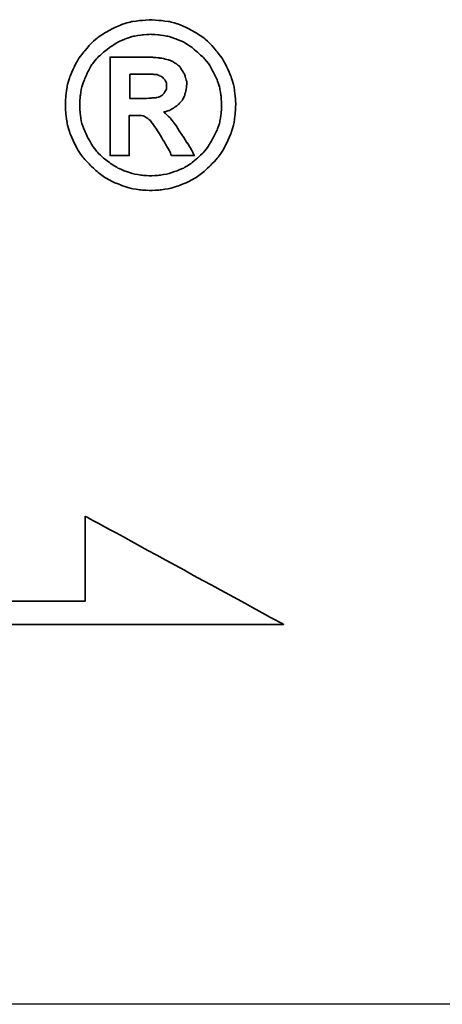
# Model space of a CAD drawing. Header units: millimetres. Extents: x -212 to 3135, y -1694 to 860.
# Tile 369 of 565: x 1112.12 to 1115.78, y -1387.62 to -1379.08. Entities that reach past the tile are written whole.
import ezdxf

# ---------------------------------------------------------------- set-up
doc = ezdxf.new("R2010")
doc.units = ezdxf.units.MM
doc.layers.add('2', color=7, linetype='CONTINUOUS', true_color=0xffffff)
doc.layers.add('DIM', color=4, linetype='CONTINUOUS')
doc.layers.add('layer 1', color=7, linetype='CONTINUOUS')

# ---------------------------------------------------------------- blocks, each defined once
blk = doc.blocks.new('TBI MOTION logo(完整正式版)')
at = {"layer": 'layer 1', "color": 22, "lineweight": 35}
for points, knots in [([(81.20634, 4.98624), (81.20634, 4.98624), (81.18649, 5.32862), (81.18649, 5.32862), (81.18649, 5.32862), (81.18649, 5.32862), (81.13886, 5.66206), (81.13886, 5.66206), (81.13886, 5.66206), (81.13886, 5.66206), (81.04359, 5.97764), (81.04359, 5.97764), (81.04359, 5.97764), (81.04359, 5.97764), (80.91061, 6.29124), (80.91061, 6.29124), (80.91061, 6.29124), (80.91061, 6.29124), (80.75778, 6.58697), (80.75778, 6.58697), (80.75778, 6.58697), (80.75778, 6.58697), (80.5593, 6.85294), (80.5593, 6.85294), (80.5593, 6.85294), (80.5593, 6.85294), (80.33105, 7.1189), (80.33105, 7.1189), (80.33105, 7.1189), (80.33105, 7.1189), (80.09287, 7.33921), (80.09287, 7.33921), (80.09287, 7.33921), (80.09287, 7.33921), (79.815, 7.51982), (79.815, 7.51982), (79.815, 7.51982), (79.815, 7.51982), (79.51133, 7.69051), (79.51133, 7.69051), (79.51133, 7.69051), (79.51133, 7.69051), (79.19773, 7.8235), (79.19773, 7.8235), (79.19773, 7.8235), (79.19773, 7.8235), (78.88215, 7.91877), (78.88215, 7.91877), (78.88215, 7.91877), (78.88215, 7.91877), (78.54871, 7.95846), (78.54871, 7.95846), (78.54871, 7.95846), (78.54871, 7.95846), (78.21526, 7.98625), (78.21526, 7.98625), (78.21526, 7.98625), (78.21526, 7.98625), (77.87388, 7.95846), (77.87388, 7.95846), (77.87388, 7.95846), (77.87388, 7.95846), (77.54044, 7.91877), (77.54044, 7.91877), (77.54044, 7.91877), (77.54044, 7.91877), (77.22485, 7.8235), (77.22485, 7.8235), (77.22485, 7.8235), (77.22485, 7.8235), (76.91027, 7.69051), (76.91027, 7.69051), (76.91027, 7.69051), (76.91027, 7.69051), (76.6056, 7.51982), (76.6056, 7.51982), (76.6056, 7.51982), (76.6056, 7.51982), (76.32972, 7.33921), (76.32972, 7.33921), (76.32972, 7.33921), (76.32972, 7.33921), (76.09154, 7.1189), (76.09154, 7.1189), (76.09154, 7.1189), (76.09154, 7.1189), (75.86329, 6.85294), (75.86329, 6.85294), (75.86329, 6.85294), (75.86329, 6.85294), (75.66382, 6.58697), (75.66382, 6.58697), (75.66382, 6.58697), (75.66382, 6.58697), (75.51099, 6.29124), (75.51099, 6.29124), (75.51099, 6.29124), (75.51099, 6.29124), (75.37702, 5.97764), (75.37702, 5.97764), (75.37702, 5.97764), (75.37702, 5.97764), (75.28175, 5.66206), (75.28175, 5.66206), (75.28175, 5.66206), (75.28175, 5.66206), (75.23411, 5.32862), (75.23411, 5.32862), (75.23411, 5.32862), (75.23411, 5.32862), (75.21625, 4.98624), (75.21625, 4.98624), (75.21625, 4.98624), (75.21625, 4.98624), (75.23411, 4.6528), (75.23411, 4.6528), (75.23411, 4.6528), (75.23411, 4.6528), (75.28175, 4.32035), (75.28175, 4.32035), (75.28175, 4.32035), (75.28175, 4.32035), (75.37702, 3.99583), (75.37702, 3.99583), (75.37702, 3.99583), (75.37702, 3.99583), (75.51099, 3.68224), (75.51099, 3.68224), (75.51099, 3.68224), (75.51099, 3.68224), (75.66382, 3.38749), (75.66382, 3.38749), (75.66382, 3.38749), (75.66382, 3.38749), (75.86329, 3.10963), (75.86329, 3.10963), (75.86329, 3.10963), (75.86329, 3.10963), (76.09154, 2.87145), (76.09154, 2.87145), (76.09154, 2.87145), (76.09154, 2.87145), (76.32972, 2.6432), (76.32972, 2.6432), (76.32972, 2.6432), (76.32972, 2.6432), (76.6056, 2.43381), (76.6056, 2.43381), (76.6056, 2.43381), (76.6056, 2.43381), (76.91027, 2.27205), (76.91027, 2.27205), (76.91027, 2.27205), (76.91027, 2.27205), (77.22485, 2.13906), (77.22485, 2.13906), (77.22485, 2.13906), (77.22485, 2.13906), (77.54044, 2.0438), (77.54044, 2.0438), (77.54044, 2.0438), (77.54044, 2.0438), (77.87388, 1.99616), (77.87388, 1.99616), (77.87388, 1.99616), (77.87388, 1.99616), (78.21526, 1.97631), (78.21526, 1.97631), (78.21526, 1.97631), (78.21526, 1.97631), (78.54871, 1.99616), (78.54871, 1.99616), (78.54871, 1.99616), (78.54871, 1.99616), (78.88215, 2.0438), (78.88215, 2.0438), (78.88215, 2.0438), (78.88215, 2.0438), (79.19773, 2.13906), (79.19773, 2.13906), (79.19773, 2.13906), (79.19773, 2.13906), (79.51133, 2.27205), (79.51133, 2.27205), (79.51133, 2.27205), (79.51133, 2.27205), (79.815, 2.43381), (79.815, 2.43381), (79.815, 2.43381), (79.815, 2.43381), (80.09287, 2.6432), (80.09287, 2.6432), (80.09287, 2.6432), (80.09287, 2.6432), (80.33105, 2.87145), (80.33105, 2.87145), (80.33105, 2.87145), (80.33105, 2.87145), (80.5593, 3.10963), (80.5593, 3.10963), (80.5593, 3.10963), (80.5593, 3.10963), (80.75778, 3.38749), (80.75778, 3.38749), (80.75778, 3.38749), (80.75778, 3.38749), (80.91061, 3.68224), (80.91061, 3.68224), (80.91061, 3.68224), (80.91061, 3.68224), (81.04359, 3.99583), (81.04359, 3.99583), (81.04359, 3.99583), (81.04359, 3.99583), (81.13886, 4.32035), (81.13886, 4.32035), (81.13886, 4.32035), (81.13886, 4.32035), (81.18649, 4.6528), (81.18649, 4.6528), (81.18649, 4.6528), (81.18649, 4.6528), (81.20634, 4.98624), (81.20634, 4.98624)], [0, 0, 0, 0, 0.01785714, 0.01785714, 0.01785714, 0.01785715, 0.03571429, 0.03571429, 0.03571429, 0.0357143, 0.05357143, 0.05357143, 0.05357143, 0.05357144, 0.07142857, 0.07142857, 0.07142857, 0.07142858, 0.08928571, 0.08928571, 0.08928571, 0.08928572, 0.10714286, 0.10714286, 0.10714286, 0.10714287, 0.125, 0.125, 0.125, 0.12500001, 0.14285714, 0.14285714, 0.14285714, 0.14285715, 0.16071429, 0.16071429, 0.16071429, 0.1607143, 0.17857143, 0.17857143, 0.17857143, 0.17857144, 0.19642857, 0.19642857, 0.19642857, 0.19642858, 0.21428571, 0.21428571, 0.21428571, 0.21428572, 0.23214286, 0.23214286, 0.23214286, 0.23214287, 0.25, 0.25, 0.25, 0.25000001, 0.26785714, 0.26785714, 0.26785714, 0.26785715, 0.28571429, 0.28571429, 0.28571429, 0.2857143, 0.30357143, 0.30357143, 0.30357143, 0.30357144, 0.32142857, 0.32142857, 0.32142857, 0.32142858, 0.33928571, 0.33928571, 0.33928571, 0.33928572, 0.35714286, 0.35714286, 0.35714286, 0.35714287, 0.375, 0.375, 0.375, 0.37500001, 0.39285714, 0.39285714, 0.39285714, 0.39285715, 0.41071429, 0.41071429, 0.41071429, 0.4107143, 0.42857143, 0.42857143, 0.42857143, 0.42857144, 0.44642857, 0.44642857, 0.44642857, 0.44642858, 0.46428571, 0.46428571, 0.46428571, 0.46428572, 0.48214286, 0.48214286, 0.48214286, 0.48214287, 0.5, 0.5, 0.5, 0.50000001, 0.51785714, 0.51785714, 0.51785714, 0.51785715, 0.53571429, 0.53571429, 0.53571429, 0.5357143, 0.55357143, 0.55357143, 0.55357143, 0.55357144, 0.57142857, 0.57142857, 0.57142857, 0.57142858, 0.58928571, 0.58928571, 0.58928571, 0.58928572, 0.60714286, 0.60714286, 0.60714286, 0.60714287, 0.625, 0.625, 0.625, 0.62500001, 0.64285714, 0.64285714, 0.64285714, 0.64285715, 0.66071429, 0.66071429, 0.66071429, 0.6607143, 0.67857143, 0.67857143, 0.67857143, 0.67857144, 0.69642857, 0.69642857, 0.69642857, 0.69642858, 0.71428571, 0.71428571, 0.71428571, 0.71428572, 0.73214286, 0.73214286, 0.73214286, 0.73214287, 0.75, 0.75, 0.75, 0.75000001, 0.76785714, 0.76785714, 0.76785714, 0.76785715, 0.78571429, 0.78571429, 0.78571429, 0.7857143, 0.80357143, 0.80357143, 0.80357143, 0.80357144, 0.82142857, 0.82142857, 0.82142857, 0.82142858, 0.83928571, 0.83928571, 0.83928571, 0.83928572, 0.85714286, 0.85714286, 0.85714286, 0.85714287, 0.875, 0.875, 0.875, 0.87500001, 0.89285714, 0.89285714, 0.89285714, 0.89285715, 0.91071429, 0.91071429, 0.91071429, 0.9107143, 0.92857143, 0.92857143, 0.92857143, 0.92857144, 0.94642857, 0.94642857, 0.94642857, 0.94642858, 0.96428571, 0.96428571, 0.96428571, 0.96428572, 0.98214286, 0.98214286, 0.98214286, 0.98214287, 1, 1, 1, 1]), ([(80.71014, 4.98624), (80.71014, 4.98624), (80.69129, 5.29091), (80.69129, 5.29091), (80.69129, 5.29091), (80.69129, 5.29091), (80.64464, 5.57672), (80.64464, 5.57672), (80.64464, 5.57672), (80.64464, 5.57672), (80.54937, 5.87245), (80.54937, 5.87245), (80.54937, 5.87245), (80.54937, 5.87245), (80.41639, 6.14833), (80.41639, 6.14833), (80.41639, 6.14833), (80.41639, 6.14833), (80.27349, 6.41429), (80.27349, 6.41429), (80.27349, 6.41429), (80.27349, 6.41429), (80.08295, 6.64255), (80.08295, 6.64255), (80.08295, 6.64255), (80.08295, 6.64255), (79.86264, 6.84301), (79.86264, 6.84301), (79.86264, 6.84301), (79.86264, 6.84301), (79.63439, 7.03355), (79.63439, 7.03355), (79.63439, 7.03355), (79.63439, 7.03355), (79.37835, 7.1963), (79.37835, 7.1963), (79.37835, 7.1963), (79.37835, 7.1963), (79.10246, 7.30944), (79.10246, 7.30944), (79.10246, 7.30944), (79.10246, 7.30944), (78.81665, 7.40471), (78.81665, 7.40471), (78.81665, 7.40471), (78.81665, 7.40471), (78.511, 7.45234), (78.511, 7.45234), (78.511, 7.45234), (78.511, 7.45234), (78.21526, 7.47219), (78.21526, 7.47219), (78.21526, 7.47219), (78.21526, 7.47219), (77.9106, 7.45234), (77.9106, 7.45234), (77.9106, 7.45234), (77.9106, 7.45234), (77.61685, 7.40471), (77.61685, 7.40471), (77.61685, 7.40471), (77.61685, 7.40471), (77.32012, 7.30944), (77.32012, 7.30944), (77.32012, 7.30944), (77.32012, 7.30944), (77.06309, 7.1963), (77.06309, 7.1963), (77.06309, 7.1963), (77.06309, 7.1963), (76.80606, 7.03355), (76.80606, 7.03355), (76.80606, 7.03355), (76.80606, 7.03355), (76.55797, 6.84301), (76.55797, 6.84301), (76.55797, 6.84301), (76.55797, 6.84301), (76.34063, 6.64255), (76.34063, 6.64255), (76.34063, 6.64255), (76.34063, 6.64255), (76.1491, 6.41429), (76.1491, 6.41429), (76.1491, 6.41429), (76.1491, 6.41429), (76.0062, 6.14833), (76.0062, 6.14833), (76.0062, 6.14833), (76.0062, 6.14833), (75.88314, 5.87245), (75.88314, 5.87245), (75.88314, 5.87245), (75.88314, 5.87245), (75.77794, 5.57672), (75.77794, 5.57672), (75.77794, 5.57672), (75.77794, 5.57672), (75.73924, 5.29091), (75.73924, 5.29091), (75.73924, 5.29091), (75.73924, 5.29091), (75.72039, 4.98624), (75.72039, 4.98624), (75.72039, 4.98624), (75.72039, 4.98624), (75.73924, 4.67165), (75.73924, 4.67165), (75.73924, 4.67165), (75.73924, 4.67165), (75.77794, 4.37791), (75.77794, 4.37791), (75.77794, 4.37791), (75.77794, 4.37791), (75.88314, 4.10102), (75.88314, 4.10102), (75.88314, 4.10102), (75.88314, 4.10102), (76.0062, 3.83407), (76.0062, 3.83407), (76.0062, 3.83407), (76.0062, 3.83407), (76.15902, 3.56811), (76.15902, 3.56811), (76.15902, 3.56811), (76.15902, 3.56811), (76.34063, 3.32001), (76.34063, 3.32001), (76.34063, 3.32001), (76.34063, 3.32001), (76.55797, 3.11955), (76.55797, 3.11955), (76.55797, 3.11955), (76.55797, 3.11955), (76.80606, 2.92901), (76.80606, 2.92901), (76.80606, 2.92901), (76.80606, 2.92901), (77.06309, 2.76725), (77.06309, 2.76725), (77.06309, 2.76725), (77.06309, 2.76725), (77.32012, 2.65412), (77.32012, 2.65412), (77.32012, 2.65412), (77.32012, 2.65412), (77.61685, 2.55786), (77.61685, 2.55786), (77.61685, 2.55786), (77.61685, 2.55786), (77.9106, 2.51022), (77.9106, 2.51022), (77.9106, 2.51022), (77.9106, 2.51022), (78.21526, 2.49137), (78.21526, 2.49137), (78.21526, 2.49137), (78.21526, 2.49137), (78.511, 2.51022), (78.511, 2.51022), (78.511, 2.51022), (78.511, 2.51022), (78.81665, 2.55786), (78.81665, 2.55786), (78.81665, 2.55786), (78.81665, 2.55786), (79.10246, 2.65412), (79.10246, 2.65412), (79.10246, 2.65412), (79.10246, 2.65412), (79.37835, 2.76725), (79.37835, 2.76725), (79.37835, 2.76725), (79.37835, 2.76725), (79.63439, 2.92901), (79.63439, 2.92901), (79.63439, 2.92901), (79.63439, 2.92901), (79.86264, 3.11955), (79.86264, 3.11955), (79.86264, 3.11955), (79.86264, 3.11955), (80.08295, 3.32001), (80.08295, 3.32001), (80.08295, 3.32001), (80.08295, 3.32001), (80.26356, 3.56811), (80.26356, 3.56811), (80.26356, 3.56811), (80.26356, 3.56811), (80.41639, 3.83407), (80.41639, 3.83407), (80.41639, 3.83407), (80.41639, 3.83407), (80.54937, 4.10102), (80.54937, 4.10102), (80.54937, 4.10102), (80.54937, 4.10102), (80.64464, 4.37791), (80.64464, 4.37791), (80.64464, 4.37791), (80.64464, 4.37791), (80.69129, 4.67165), (80.69129, 4.67165), (80.69129, 4.67165), (80.69129, 4.67165), (80.71014, 4.98624), (80.71014, 4.98624)], [0, 0, 0, 0, 0.01923077, 0.01923077, 0.01923077, 0.01923078, 0.03846154, 0.03846154, 0.03846154, 0.03846155, 0.05769231, 0.05769231, 0.05769231, 0.05769232, 0.07692308, 0.07692308, 0.07692308, 0.07692309, 0.09615385, 0.09615385, 0.09615385, 0.09615386, 0.11538462, 0.11538462, 0.11538462, 0.11538463, 0.13461538, 0.13461538, 0.13461538, 0.13461539, 0.15384615, 0.15384615, 0.15384615, 0.15384616, 0.17307692, 0.17307692, 0.17307692, 0.17307693, 0.19230769, 0.19230769, 0.19230769, 0.1923077, 0.21153846, 0.21153846, 0.21153846, 0.21153847, 0.23076923, 0.23076923, 0.23076923, 0.23076924, 0.25, 0.25, 0.25, 0.25000001, 0.26923077, 0.26923077, 0.26923077, 0.26923078, 0.28846154, 0.28846154, 0.28846154, 0.28846155, 0.30769231, 0.30769231, 0.30769231, 0.30769232, 0.32692308, 0.32692308, 0.32692308, 0.32692309, 0.34615385, 0.34615385, 0.34615385, 0.34615386, 0.36538462, 0.36538462, 0.36538462, 0.36538463, 0.38461538, 0.38461538, 0.38461538, 0.38461539, 0.40384615, 0.40384615, 0.40384615, 0.40384616, 0.42307692, 0.42307692, 0.42307692, 0.42307693, 0.44230769, 0.44230769, 0.44230769, 0.4423077, 0.46153846, 0.46153846, 0.46153846, 0.46153847, 0.48076923, 0.48076923, 0.48076923, 0.48076924, 0.5, 0.5, 0.5, 0.50000001, 0.51923077, 0.51923077, 0.51923077, 0.51923078, 0.53846154, 0.53846154, 0.53846154, 0.53846155, 0.55769231, 0.55769231, 0.55769231, 0.55769232, 0.57692308, 0.57692308, 0.57692308, 0.57692309, 0.59615385, 0.59615385, 0.59615385, 0.59615386, 0.61538462, 0.61538462, 0.61538462, 0.61538463, 0.63461538, 0.63461538, 0.63461538, 0.63461539, 0.65384615, 0.65384615, 0.65384615, 0.65384616, 0.67307692, 0.67307692, 0.67307692, 0.67307693, 0.69230769, 0.69230769, 0.69230769, 0.6923077, 0.71153846, 0.71153846, 0.71153846, 0.71153847, 0.73076923, 0.73076923, 0.73076923, 0.73076924, 0.75, 0.75, 0.75, 0.75000001, 0.76923077, 0.76923077, 0.76923077, 0.76923078, 0.78846154, 0.78846154, 0.78846154, 0.78846155, 0.80769231, 0.80769231, 0.80769231, 0.80769232, 0.82692308, 0.82692308, 0.82692308, 0.82692309, 0.84615385, 0.84615385, 0.84615385, 0.84615386, 0.86538462, 0.86538462, 0.86538462, 0.86538463, 0.88461538, 0.88461538, 0.88461538, 0.88461539, 0.90384615, 0.90384615, 0.90384615, 0.90384616, 0.92307692, 0.92307692, 0.92307692, 0.92307693, 0.94230769, 0.94230769, 0.94230769, 0.9423077, 0.96153846, 0.96153846, 0.96153846, 0.96153847, 0.98076923, 0.98076923, 0.98076923, 0.98076924, 1, 1, 1, 1]), ([(76.78721, 3.2823), (76.78721, 3.2823), (76.78721, 3.32001), (76.78721, 3.32001), (76.78721, 3.32001), (76.78721, 3.32001), (76.78721, 3.42422), (76.78721, 3.42422), (76.78721, 3.42422), (76.78721, 3.42422), (76.78721, 3.59689), (76.78721, 3.59689), (76.78721, 3.59689), (76.78721, 3.59689), (76.78721, 3.80529), (76.78721, 3.80529), (76.78721, 3.80529), (76.78721, 3.80529), (76.78721, 4.0524), (76.78721, 4.0524), (76.78721, 4.0524), (76.78721, 4.0524), (76.78721, 4.32035), (76.78721, 4.32035), (76.78721, 4.32035), (76.78721, 4.32035), (76.78721, 4.92868), (76.78721, 4.92868), (76.78721, 4.92868), (76.78721, 4.92868), (76.78721, 5.53801), (76.78721, 5.53801), (76.78721, 5.53801), (76.78721, 5.53801), (76.78721, 5.82482), (76.78721, 5.82482), (76.78721, 5.82482), (76.78721, 5.82482), (76.78721, 6.07291), (76.78721, 6.07291), (76.78721, 6.07291), (76.78721, 6.07291), (76.78721, 6.30017), (76.78721, 6.30017), (76.78721, 6.30017), (76.78721, 6.30017), (76.78721, 6.45399), (76.78721, 6.45399), (76.78721, 6.45399), (76.78721, 6.45399), (76.78721, 6.5572), (76.78721, 6.5572), (76.78721, 6.5572), (76.78721, 6.5572), (76.78721, 6.59689), (76.78721, 6.59689), (76.78721, 6.59689), (76.78721, 6.59689), (76.78721, 6.67232), (76.78721, 6.67232), (76.78721, 6.67232), (76.78721, 6.67232), (76.8537, 6.67232), (76.8537, 6.67232), (76.8537, 6.67232), (76.8537, 6.67232), (76.87355, 6.67232), (76.87355, 6.67232), (76.87355, 6.67232), (76.87355, 6.67232), (76.91027, 6.67232), (76.91027, 6.67232), (76.91027, 6.67232), (76.91027, 6.67232), (77.04424, 6.67232), (77.04424, 6.67232), (77.04424, 6.67232), (77.04424, 6.67232), (77.22485, 6.67232), (77.22485, 6.67232), (77.22485, 6.67232), (77.22485, 6.67232), (77.43524, 6.67232), (77.43524, 6.67232), (77.43524, 6.67232), (77.43524, 6.67232), (77.65357, 6.67232), (77.65357, 6.67232), (77.65357, 6.67232), (77.65357, 6.67232), (77.82625, 6.67232), (77.82625, 6.67232), (77.82625, 6.67232), (77.82625, 6.67232), (77.94037, 6.67232), (77.94037, 6.67232), (77.94037, 6.67232), (77.94037, 6.67232), (77.97709, 6.67232), (77.97709, 6.67232), (77.97709, 6.67232), (77.97709, 6.67232), (77.99694, 6.67232), (77.99694, 6.67232), (77.99694, 6.67232), (77.99694, 6.67232), (78.00686, 6.67232), (78.00686, 6.67232), (78.00686, 6.67232), (78.00686, 6.67232), (78.28275, 6.6624), (78.28275, 6.6624), (78.28275, 6.6624), (78.28275, 6.6624), (78.50107, 6.64255), (78.50107, 6.64255), (78.50107, 6.64255), (78.50107, 6.64255), (78.511, 6.64255), (78.511, 6.64255), (78.511, 6.64255), (78.511, 6.64255), (78.70154, 6.61476), (78.70154, 6.61476), (78.70154, 6.61476), (78.70154, 6.61476), (78.70154, 6.60483), (78.70154, 6.60483), (78.70154, 6.60483), (78.70154, 6.60483), (78.86429, 6.56713), (78.86429, 6.56713), (78.86429, 6.56713), (78.86429, 6.56713), (78.87223, 6.56713), (78.87223, 6.56713), (78.87223, 6.56713), (78.87223, 6.56713), (78.99727, 6.51056), (78.99727, 6.51056), (78.99727, 6.51056), (78.99727, 6.51056), (79.00719, 6.51056), (79.00719, 6.51056), (79.00719, 6.51056), (79.00719, 6.51056), (79.00719, 6.50162), (79.00719, 6.50162), (79.00719, 6.50162), (79.00719, 6.50162), (79.1104, 6.43415), (79.1104, 6.43415), (79.1104, 6.43415), (79.1104, 6.43415), (79.12132, 6.43415), (79.12132, 6.43415), (79.12132, 6.43415), (79.12132, 6.43415), (79.22552, 6.34781), (79.22552, 6.34781), (79.22552, 6.34781), (79.22552, 6.34781), (79.23544, 6.33888), (79.23544, 6.33888), (79.23544, 6.33888), (79.23544, 6.33888), (79.23544, 6.32895), (79.23544, 6.32895), (79.23544, 6.32895), (79.23544, 6.32895), (79.31087, 6.21483), (79.31087, 6.21483), (79.31087, 6.21483), (79.31087, 6.21483), (79.38629, 6.1007), (79.38629, 6.1007), (79.38629, 6.1007), (79.38629, 6.1007), (79.3972, 6.1007), (79.3972, 6.1007), (79.3972, 6.1007), (79.3972, 6.1007), (79.3972, 6.09078), (79.3972, 6.09078), (79.3972, 6.09078), (79.3972, 6.09078), (79.43392, 5.97764), (79.43392, 5.97764), (79.43392, 5.97764), (79.43392, 5.97764), (79.43392, 5.96772), (79.43392, 5.96772), (79.43392, 5.96772), (79.43392, 5.96772), (79.47362, 5.83474), (79.47362, 5.83474), (79.47362, 5.83474), (79.47362, 5.83474), (79.48156, 5.82482), (79.48156, 5.82482), (79.48156, 5.82482), (79.48156, 5.82482), (79.48156, 5.69977), (79.48156, 5.69977), (79.48156, 5.69977), (79.48156, 5.69977), (79.48156, 5.69183), (79.48156, 5.69183), (79.48156, 5.69183), (79.48156, 5.69183), (79.4637, 5.51915), (79.4637, 5.51915), (79.4637, 5.51915), (79.4637, 5.51915), (79.4637, 5.51122), (79.4637, 5.51122), (79.4637, 5.51122), (79.4637, 5.51122), (79.45377, 5.51122), (79.45377, 5.51122), (79.45377, 5.51122), (79.45377, 5.51122), (79.41507, 5.34847), (79.41507, 5.34847), (79.41507, 5.34847), (79.41507, 5.34847), (79.41507, 5.33854), (79.41507, 5.33854), (79.41507, 5.33854), (79.41507, 5.33854), (79.41507, 5.32862), (79.41507, 5.32862), (79.41507, 5.32862), (79.41507, 5.32862), (79.33865, 5.16785), (79.33865, 5.16785), (79.33865, 5.16785), (79.33865, 5.16785), (79.33071, 5.15693), (79.33071, 5.15693), (79.33071, 5.15693), (79.33071, 5.15693), (79.2156, 5.02495), (79.2156, 5.02495), (79.2156, 5.02495), (79.2156, 5.02495), (79.20567, 5.01502), (79.20567, 5.01502), (79.20567, 5.01502), (79.20567, 5.01502), (79.05483, 4.89991), (79.05483, 4.89991), (79.05483, 4.89991), (79.05483, 4.89991), (79.04491, 4.89197), (79.04491, 4.89197), (79.04491, 4.89197), (79.04491, 4.89197), (78.89208, 4.7967), (78.89208, 4.7967), (78.89208, 4.7967), (78.89208, 4.7967), (78.88215, 4.7967), (78.88215, 4.7967), (78.88215, 4.7967), (78.88215, 4.7967), (78.69161, 4.73913), (78.69161, 4.73913), (78.69161, 4.73913), (78.69161, 4.73913), (78.68169, 4.73913), (78.68169, 4.73913), (78.68169, 4.73913), (78.68169, 4.73913), (78.68169, 4.72921), (78.68169, 4.72921), (78.68169, 4.72921), (78.68169, 4.72921), (78.78688, 4.63394), (78.78688, 4.63394), (78.78688, 4.63394), (78.78688, 4.63394), (78.902, 4.52875), (78.902, 4.52875), (78.902, 4.52875), (78.902, 4.52875), (78.91093, 4.52081), (78.91093, 4.52081), (78.91093, 4.52081), (78.91093, 4.52081), (79.02506, 4.36798), (79.02506, 4.36798), (79.02506, 4.36798), (79.02506, 4.36798), (79.1501, 4.1953), (79.1501, 4.1953), (79.1501, 4.1953), (79.1501, 4.1953), (79.1501, 4.18736), (79.1501, 4.18736), (79.1501, 4.18736), (79.1501, 4.18736), (79.29201, 3.96705), (79.29201, 3.96705), (79.29201, 3.96705), (79.29201, 3.96705), (79.31087, 3.93828), (79.31087, 3.93828), (79.31087, 3.93828), (79.31087, 3.93828), (79.32079, 3.93828), (79.32079, 3.93828), (79.32079, 3.93828), (79.32079, 3.93828), (79.3585, 3.87178), (79.3585, 3.87178), (79.3585, 3.87178), (79.3585, 3.87178), (79.50141, 3.64353), (79.50141, 3.64353), (79.50141, 3.64353), (79.50141, 3.64353), (79.51133, 3.64353), (79.51133, 3.64353), (79.51133, 3.64353), (79.51133, 3.64353), (79.64431, 3.41528), (79.64431, 3.41528), (79.64431, 3.41528), (79.64431, 3.41528), (79.68202, 3.3478), (79.68202, 3.3478), (79.68202, 3.3478), (79.68202, 3.3478), (79.70187, 3.31009), (79.70187, 3.31009), (79.70187, 3.31009), (79.70187, 3.31009), (79.7495, 3.2049), (79.7495, 3.2049), (79.7495, 3.2049), (79.7495, 3.2049), (79.64431, 3.2049), (79.64431, 3.2049), (79.64431, 3.2049), (79.64431, 3.2049), (79.62546, 3.2049), (79.62546, 3.2049), (79.62546, 3.2049), (79.62546, 3.2049), (79.53912, 3.2049), (79.53912, 3.2049), (79.53912, 3.2049), (79.53912, 3.2049), (79.31087, 3.2049), (79.31087, 3.2049), (79.31087, 3.2049), (79.31087, 3.2049), (79.08262, 3.2049), (79.08262, 3.2049), (79.08262, 3.2049), (79.08262, 3.2049), (79.00719, 3.2049), (79.00719, 3.2049), (79.00719, 3.2049), (79.00719, 3.2049), (78.98735, 3.2049), (78.98735, 3.2049), (78.98735, 3.2049), (78.98735, 3.2049), (78.94964, 3.2049), (78.94964, 3.2049), (78.94964, 3.2049), (78.94964, 3.2049), (78.92979, 3.24459), (78.92979, 3.24459), (78.92979, 3.24459), (78.92979, 3.24459), (78.91093, 3.2823), (78.91093, 3.2823), (78.91093, 3.2823), (78.91093, 3.2823), (78.91093, 3.29223), (78.91093, 3.29223), (78.91093, 3.29223), (78.91093, 3.29223), (78.89208, 3.3478), (78.89208, 3.3478), (78.89208, 3.3478), (78.89208, 3.3478), (78.78688, 3.52048), (78.78688, 3.52048), (78.78688, 3.52048), (78.78688, 3.52048), (78.69161, 3.7001), (78.69161, 3.7001), (78.69161, 3.7001), (78.69161, 3.7001), (78.6539, 3.7388), (78.6539, 3.7388), (78.6539, 3.7388), (78.6539, 3.7388), (78.64398, 3.74873), (78.64398, 3.74873), (78.64398, 3.74873), (78.64398, 3.74873), (78.64398, 3.75766), (78.64398, 3.75766), (78.64398, 3.75766), (78.64398, 3.75766), (78.63405, 3.78644), (78.63405, 3.78644), (78.63405, 3.78644), (78.63405, 3.78644), (78.48321, 4.04347), (78.48321, 4.04347), (78.48321, 4.04347), (78.48321, 4.04347), (78.33038, 4.2618), (78.33038, 4.2618), (78.33038, 4.2618), (78.33038, 4.2618), (78.20732, 4.43447), (78.20732, 4.43447), (78.20732, 4.43447), (78.20732, 4.43447), (78.09221, 4.52081), (78.09221, 4.52081), (78.09221, 4.52081), (78.09221, 4.52081), (78.02472, 4.56845), (78.02472, 4.56845), (78.02472, 4.56845), (78.02472, 4.56845), (77.9493, 4.60616), (77.9493, 4.60616), (77.9493, 4.60616), (77.9493, 4.60616), (77.8451, 4.61608), (77.8451, 4.61608), (77.8451, 4.61608), (77.8451, 4.61608), (77.71113, 4.61608), (77.71113, 4.61608), (77.71113, 4.61608), (77.71113, 4.61608), (77.69128, 4.61608), (77.69128, 4.61608), (77.69128, 4.61608), (77.69128, 4.61608), (77.67342, 4.61608), (77.67342, 4.61608), (77.67342, 4.61608), (77.67342, 4.61608), (77.5583, 4.61608), (77.5583, 4.61608), (77.5583, 4.61608), (77.5583, 4.61608), (77.46303, 4.61608), (77.46303, 4.61608), (77.46303, 4.61608), (77.46303, 4.61608), (77.46303, 4.54761), (77.46303, 4.54761), (77.46303, 4.54761), (77.46303, 4.54761), (77.46303, 4.47318), (77.46303, 4.47318), (77.46303, 4.47318), (77.46303, 4.47318), (77.46303, 4.24294), (77.46303, 4.24294), (77.46303, 4.24294), (77.46303, 4.24294), (77.46303, 3.99583), (77.46303, 3.99583), (77.46303, 3.99583), (77.46303, 3.99583), (77.46303, 3.72888), (77.46303, 3.72888), (77.46303, 3.72888), (77.46303, 3.72888), (77.46303, 3.51055), (77.46303, 3.51055), (77.46303, 3.51055), (77.46303, 3.51055), (77.46303, 3.42422), (77.46303, 3.42422), (77.46303, 3.42422), (77.46303, 3.42422), (77.46303, 3.35773), (77.46303, 3.35773), (77.46303, 3.35773), (77.46303, 3.35773), (77.46303, 3.30017), (77.46303, 3.30017), (77.46303, 3.30017), (77.46303, 3.30017), (77.46303, 3.2823), (77.46303, 3.2823), (77.46303, 3.2823), (77.46303, 3.2823), (77.46303, 3.2049), (77.46303, 3.2049), (77.46303, 3.2049), (77.46303, 3.2049), (77.39753, 3.2049), (77.39753, 3.2049), (77.39753, 3.2049), (77.39753, 3.2049), (77.37768, 3.2049), (77.37768, 3.2049), (77.37768, 3.2049), (77.37768, 3.2049), (77.32012, 3.2049), (77.32012, 3.2049), (77.32012, 3.2049), (77.32012, 3.2049), (77.12165, 3.2049), (77.12165, 3.2049), (77.12165, 3.2049), (77.12165, 3.2049), (76.94897, 3.2049), (76.94897, 3.2049), (76.94897, 3.2049), (76.94897, 3.2049), (76.8924, 3.2049), (76.8924, 3.2049), (76.8924, 3.2049), (76.8924, 3.2049), (76.8537, 3.2049), (76.8537, 3.2049), (76.8537, 3.2049), (76.8537, 3.2049), (76.78721, 3.2049), (76.78721, 3.2049), (76.78721, 3.2049), (76.78721, 3.2049), (76.78721, 3.2823), (76.78721, 3.2823)], [0, 0, 0, 0, 0.00740741, 0.00740741, 0.00740741, 0.00740742, 0.01481481, 0.01481481, 0.01481481, 0.01481482, 0.02222222, 0.02222222, 0.02222222, 0.02222223, 0.02962963, 0.02962963, 0.02962963, 0.02962964, 0.03703704, 0.03703704, 0.03703704, 0.03703705, 0.04444444, 0.04444444, 0.04444444, 0.04444445, 0.05185185, 0.05185185, 0.05185185, 0.05185186, 0.05925926, 0.05925926, 0.05925926, 0.05925927, 0.06666667, 0.06666667, 0.06666667, 0.06666668, 0.07407407, 0.07407407, 0.07407407, 0.07407408, 0.08148148, 0.08148148, 0.08148148, 0.08148149, 0.08888889, 0.08888889, 0.08888889, 0.0888889, 0.0962963, 0.0962963, 0.0962963, 0.09629631, 0.1037037, 0.1037037, 0.1037037, 0.10370371, 0.11111111, 0.11111111, 0.11111111, 0.11111112, 0.11851852, 0.11851852, 0.11851852, 0.11851853, 0.12592593, 0.12592593, 0.12592593, 0.12592594, 0.13333333, 0.13333333, 0.13333333, 0.13333334, 0.14074074, 0.14074074, 0.14074074, 0.14074075, 0.14814815, 0.14814815, 0.14814815, 0.14814816, 0.15555556, 0.15555556, 0.15555556, 0.15555557, 0.16296296, 0.16296296, 0.16296296, 0.16296297, 0.17037037, 0.17037037, 0.17037037, 0.17037038, 0.17777778, 0.17777778, 0.17777778, 0.17777779, 0.18518519, 0.18518519, 0.18518519, 0.1851852, 0.19259259, 0.19259259, 0.19259259, 0.1925926, 0.2, 0.2, 0.2, 0.20000001, 0.20740741, 0.20740741, 0.20740741, 0.20740742, 0.21481481, 0.21481481, 0.21481481, 0.21481482, 0.22222222, 0.22222222, 0.22222222, 0.22222223, 0.22962963, 0.22962963, 0.22962963, 0.22962964, 0.23703704, 0.23703704, 0.23703704, 0.23703705, 0.24444444, 0.24444444, 0.24444444, 0.24444445, 0.25185185, 0.25185185, 0.25185185, 0.25185186, 0.25925926, 0.25925926, 0.25925926, 0.25925927, 0.26666667, 0.26666667, 0.26666667, 0.26666668, 0.27407407, 0.27407407, 0.27407407, 0.27407408, 0.28148148, 0.28148148, 0.28148148, 0.28148149, 0.28888889, 0.28888889, 0.28888889, 0.2888889, 0.2962963, 0.2962963, 0.2962963, 0.29629631, 0.3037037, 0.3037037, 0.3037037, 0.30370371, 0.31111111, 0.31111111, 0.31111111, 0.31111112, 0.31851852, 0.31851852, 0.31851852, 0.31851853, 0.32592593, 0.32592593, 0.32592593, 0.32592594, 0.33333333, 0.33333333, 0.33333333, 0.33333334, 0.34074074, 0.34074074, 0.34074074, 0.34074075, 0.34814815, 0.34814815, 0.34814815, 0.34814816, 0.35555556, 0.35555556, 0.35555556, 0.35555557, 0.36296296, 0.36296296, 0.36296296, 0.36296297, 0.37037037, 0.37037037, 0.37037037, 0.37037038, 0.37777778, 0.37777778, 0.37777778, 0.37777779, 0.38518519, 0.38518519, 0.38518519, 0.3851852, 0.39259259, 0.39259259, 0.39259259, 0.3925926, 0.4, 0.4, 0.4, 0.40000001, 0.40740741, 0.40740741, 0.40740741, 0.40740742, 0.41481481, 0.41481481, 0.41481481, 0.41481482, 0.42222222, 0.42222222, 0.42222222, 0.42222223, 0.42962963, 0.42962963, 0.42962963, 0.42962964, 0.43703704, 0.43703704, 0.43703704, 0.43703705, 0.44444444, 0.44444444, 0.44444444, 0.44444445, 0.45185185, 0.45185185, 0.45185185, 0.45185186, 0.45925926, 0.45925926, 0.45925926, 0.45925927, 0.46666667, 0.46666667, 0.46666667, 0.46666668, 0.47407407, 0.47407407, 0.47407407, 0.47407408, 0.48148148, 0.48148148, 0.48148148, 0.48148149, 0.48888889, 0.48888889, 0.48888889, 0.4888889, 0.4962963, 0.4962963, 0.4962963, 0.49629631, 0.5037037, 0.5037037, 0.5037037, 0.50370371, 0.51111111, 0.51111111, 0.51111111, 0.51111112, 0.51851852, 0.51851852, 0.51851852, 0.51851853, 0.52592593, 0.52592593, 0.52592593, 0.52592594, 0.53333333, 0.53333333, 0.53333333, 0.53333334, 0.54074074, 0.54074074, 0.54074074, 0.54074075, 0.54814815, 0.54814815, 0.54814815, 0.54814816, 0.55555556, 0.55555556, 0.55555556, 0.55555557, 0.56296296, 0.56296296, 0.56296296, 0.56296297, 0.57037037, 0.57037037, 0.57037037, 0.57037038, 0.57777778, 0.57777778, 0.57777778, 0.57777779, 0.58518519, 0.58518519, 0.58518519, 0.5851852, 0.59259259, 0.59259259, 0.59259259, 0.5925926, 0.6, 0.6, 0.6, 0.60000001, 0.60740741, 0.60740741, 0.60740741, 0.60740742, 0.61481481, 0.61481481, 0.61481481, 0.61481482, 0.62222222, 0.62222222, 0.62222222, 0.62222223, 0.62962963, 0.62962963, 0.62962963, 0.62962964, 0.63703704, 0.63703704, 0.63703704, 0.63703705, 0.64444444, 0.64444444, 0.64444444, 0.64444445, 0.65185185, 0.65185185, 0.65185185, 0.65185186, 0.65925926, 0.65925926, 0.65925926, 0.65925927, 0.66666667, 0.66666667, 0.66666667, 0.66666668, 0.67407407, 0.67407407, 0.67407407, 0.67407408, 0.68148148, 0.68148148, 0.68148148, 0.68148149, 0.68888889, 0.68888889, 0.68888889, 0.6888889, 0.6962963, 0.6962963, 0.6962963, 0.69629631, 0.7037037, 0.7037037, 0.7037037, 0.70370371, 0.71111111, 0.71111111, 0.71111111, 0.71111112, 0.71851852, 0.71851852, 0.71851852, 0.71851853, 0.72592593, 0.72592593, 0.72592593, 0.72592594, 0.73333333, 0.73333333, 0.73333333, 0.73333334, 0.74074074, 0.74074074, 0.74074074, 0.74074075, 0.74814815, 0.74814815, 0.74814815, 0.74814816, 0.75555556, 0.75555556, 0.75555556, 0.75555557, 0.76296296, 0.76296296, 0.76296296, 0.76296297, 0.77037037, 0.77037037, 0.77037037, 0.77037038, 0.77777778, 0.77777778, 0.77777778, 0.77777779, 0.78518519, 0.78518519, 0.78518519, 0.7851852, 0.79259259, 0.79259259, 0.79259259, 0.7925926, 0.8, 0.8, 0.8, 0.80000001, 0.80740741, 0.80740741, 0.80740741, 0.80740742, 0.81481481, 0.81481481, 0.81481481, 0.81481482, 0.82222222, 0.82222222, 0.82222222, 0.82222223, 0.82962963, 0.82962963, 0.82962963, 0.82962964, 0.83703704, 0.83703704, 0.83703704, 0.83703705, 0.84444444, 0.84444444, 0.84444444, 0.84444445, 0.85185185, 0.85185185, 0.85185185, 0.85185186, 0.85925926, 0.85925926, 0.85925926, 0.85925927, 0.86666667, 0.86666667, 0.86666667, 0.86666668, 0.87407407, 0.87407407, 0.87407407, 0.87407408, 0.88148148, 0.88148148, 0.88148148, 0.88148149, 0.88888889, 0.88888889, 0.88888889, 0.8888889, 0.8962963, 0.8962963, 0.8962963, 0.89629631, 0.9037037, 0.9037037, 0.9037037, 0.90370371, 0.91111111, 0.91111111, 0.91111111, 0.91111112, 0.91851852, 0.91851852, 0.91851852, 0.91851853, 0.92592593, 0.92592593, 0.92592593, 0.92592594, 0.93333333, 0.93333333, 0.93333333, 0.93333334, 0.94074074, 0.94074074, 0.94074074, 0.94074075, 0.94814815, 0.94814815, 0.94814815, 0.94814816, 0.95555556, 0.95555556, 0.95555556, 0.95555557, 0.96296296, 0.96296296, 0.96296296, 0.96296297, 0.97037037, 0.97037037, 0.97037037, 0.97037038, 0.97777778, 0.97777778, 0.97777778, 0.97777779, 0.98518519, 0.98518519, 0.98518519, 0.9851852, 0.99259259, 0.99259259, 0.99259259, 0.9925926, 1, 1, 1, 1]), ([(77.48288, 6.07291), (77.48288, 6.07291), (77.48288, 5.99551), (77.48288, 5.99551), (77.48288, 5.99551), (77.48288, 5.99551), (77.48288, 5.82482), (77.48288, 5.82482), (77.48288, 5.82482), (77.48288, 5.82482), (77.48288, 5.63328), (77.48288, 5.63328), (77.48288, 5.63328), (77.48288, 5.63328), (77.48288, 5.46358), (77.48288, 5.46358), (77.48288, 5.46358), (77.48288, 5.46358), (77.48288, 5.29091), (77.48288, 5.29091), (77.48288, 5.29091), (77.48288, 5.29091), (77.48288, 5.21449), (77.48288, 5.21449), (77.48288, 5.21449), (77.48288, 5.21449), (77.50074, 5.21449), (77.50074, 5.21449), (77.50074, 5.21449), (77.50074, 5.21449), (77.71113, 5.21449), (77.71113, 5.21449), (77.71113, 5.21449), (77.71113, 5.21449), (77.94037, 5.21449), (77.94037, 5.21449), (77.94037, 5.21449), (77.94037, 5.21449), (78.01579, 5.21449), (78.01579, 5.21449), (78.01579, 5.21449), (78.01579, 5.21449), (78.03465, 5.21449), (78.03465, 5.21449), (78.03465, 5.21449), (78.03465, 5.21449), (78.2629, 5.23335), (78.2629, 5.23335), (78.2629, 5.23335), (78.2629, 5.23335), (78.42565, 5.24327), (78.42565, 5.24327), (78.42565, 5.24327), (78.42565, 5.24327), (78.54871, 5.28098), (78.54871, 5.28098), (78.54871, 5.28098), (78.54871, 5.28098), (78.62611, 5.32862), (78.62611, 5.32862), (78.62611, 5.32862), (78.62611, 5.32862), (78.69161, 5.40503), (78.69161, 5.40503), (78.69161, 5.40503), (78.69161, 5.40503), (78.73925, 5.48145), (78.73925, 5.48145), (78.73925, 5.48145), (78.73925, 5.48145), (78.77696, 5.55885), (78.77696, 5.55885), (78.77696, 5.55885), (78.77696, 5.55885), (78.77696, 5.65214), (78.77696, 5.65214), (78.77696, 5.65214), (78.77696, 5.65214), (78.76902, 5.76726), (78.76902, 5.76726), (78.76902, 5.76726), (78.76902, 5.76726), (78.71146, 5.87245), (78.71146, 5.87245), (78.71146, 5.87245), (78.71146, 5.87245), (78.62611, 5.96772), (78.62611, 5.96772), (78.62611, 5.96772), (78.62611, 5.96772), (78.511, 6.02528), (78.511, 6.02528), (78.511, 6.02528), (78.511, 6.02528), (78.44451, 6.05306), (78.44451, 6.05306), (78.44451, 6.05306), (78.44451, 6.05306), (78.32046, 6.06299), (78.32046, 6.06299), (78.32046, 6.06299), (78.32046, 6.06299), (78.18748, 6.07291), (78.18748, 6.07291), (78.18748, 6.07291), (78.18748, 6.07291), (77.99694, 6.07291), (77.99694, 6.07291), (77.99694, 6.07291), (77.99694, 6.07291), (77.97709, 6.07291), (77.97709, 6.07291), (77.97709, 6.07291), (77.97709, 6.07291), (77.90167, 6.07291), (77.90167, 6.07291), (77.90167, 6.07291), (77.90167, 6.07291), (77.69128, 6.07291), (77.69128, 6.07291), (77.69128, 6.07291), (77.69128, 6.07291), (77.50074, 6.07291), (77.50074, 6.07291), (77.50074, 6.07291), (77.50074, 6.07291), (77.48288, 6.07291), (77.48288, 6.07291)], [0, 0, 0, 0, 0.03125, 0.03125, 0.03125, 0.03125001, 0.0625, 0.0625, 0.0625, 0.06250001, 0.09375, 0.09375, 0.09375, 0.09375001, 0.125, 0.125, 0.125, 0.12500001, 0.15625, 0.15625, 0.15625, 0.15625001, 0.1875, 0.1875, 0.1875, 0.18750001, 0.21875, 0.21875, 0.21875, 0.21875001, 0.25, 0.25, 0.25, 0.25000001, 0.28125, 0.28125, 0.28125, 0.28125001, 0.3125, 0.3125, 0.3125, 0.31250001, 0.34375, 0.34375, 0.34375, 0.34375001, 0.375, 0.375, 0.375, 0.37500001, 0.40625, 0.40625, 0.40625, 0.40625001, 0.4375, 0.4375, 0.4375, 0.43750001, 0.46875, 0.46875, 0.46875, 0.46875001, 0.5, 0.5, 0.5, 0.50000001, 0.53125, 0.53125, 0.53125, 0.53125001, 0.5625, 0.5625, 0.5625, 0.56250001, 0.59375, 0.59375, 0.59375, 0.59375001, 0.625, 0.625, 0.625, 0.62500001, 0.65625, 0.65625, 0.65625, 0.65625001, 0.6875, 0.6875, 0.6875, 0.68750001, 0.71875, 0.71875, 0.71875, 0.71875001, 0.75, 0.75, 0.75, 0.75000001, 0.78125, 0.78125, 0.78125, 0.78125001, 0.8125, 0.8125, 0.8125, 0.81250001, 0.84375, 0.84375, 0.84375, 0.84375001, 0.875, 0.875, 0.875, 0.87500001, 0.90625, 0.90625, 0.90625, 0.90625001, 0.9375, 0.9375, 0.9375, 0.93750001, 0.96875, 0.96875, 0.96875, 0.96875001, 1, 1, 1, 1]), ([(75.90875, -9.47875), (75.90875, -9.47875), (75.90875, -12.28625), (75.90875, -12.28625), (75.90875, -12.28625), (75.90875, -12.28625), (75.90875, -12.47875), (75.90875, -12.47875), (75.90875, -12.47875), (75.90875, -12.47875), (75.71625, -12.47875), (75.71625, -12.47875), (75.71625, -12.47875), (75.71625, -12.47875), (-88.32875, -12.47875), (-88.32875, -12.47875), (-88.32875, -12.47875), (-88.32875, -12.47875), (-88.32875, -13.29375), (-88.32875, -13.29375), (-88.32875, -13.29375), (-88.32875, -13.29375), (82.89125, -13.29375), (82.89125, -13.29375), (82.89125, -13.29375), (82.89125, -13.29375), (75.90875, -9.47875), (75.90875, -9.47875)], [0, 0, 0, 0, 0.14285714, 0.14285714, 0.14285714, 0.14285715, 0.28571429, 0.28571429, 0.28571429, 0.2857143, 0.42857143, 0.42857143, 0.42857143, 0.42857144, 0.57142857, 0.57142857, 0.57142857, 0.57142858, 0.71428571, 0.71428571, 0.71428571, 0.71428572, 0.85714286, 0.85714286, 0.85714286, 0.85714287, 1, 1, 1, 1])]:
    blk.add_open_spline(points, degree=3, knots=knots, dxfattribs=at)

msp = doc.modelspace()

# ---------------------------------------------------------------- linework, layer by layer
at = {"layer": '2', "linetype": 'Continuous'}
msp.add_line((1504.4251, -1387.6208), (1099.5192, -1387.6208), dxfattribs=at)

# ---------------------------------------------------------------- block references
at = {"layer": 'DIM', "color": 7, "xscale": 0.246592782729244, "yscale": 0.246592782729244, "zscale": 0.246592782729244}
msp.add_blockref('TBI MOTION logo(完整正式版)', (1093.9633, -1381.047), dxfattribs=at)

doc.saveas('drawing.dxf')
